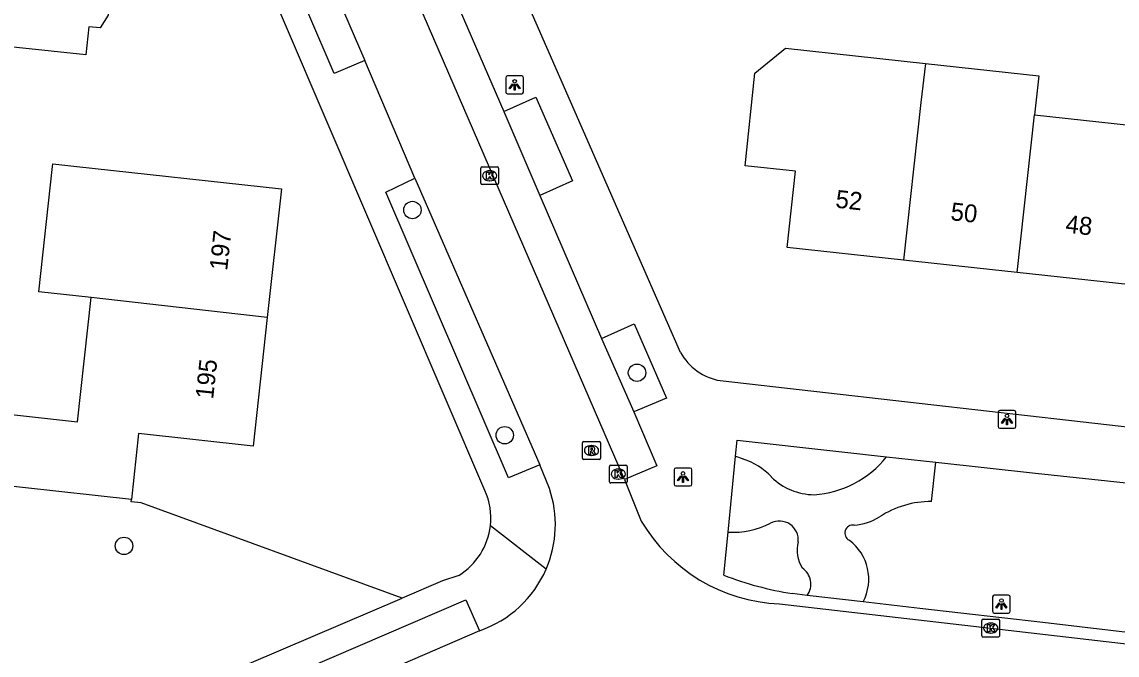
# Model space of a CAD drawing. Extents: x 162026 to 163499, y 387297 to 388169.
# Drawn here: x 162186.6 to 162248.1, y 387665.3 to 387700.8 of the extents above; entities that cross this region are included whole.
import ezdxf

# ---------------------------------------------------------------- set-up
doc = ezdxf.new("R2010")
doc.units = 0
for name, color, linetype in [('IMGEO_Boom', 7, 'Continuous'), ('IMGEO_Groenvoorziening', 7, 'Continuous'), ('IMGEO_Kolk', 7, 'Continuous'), ('IMGEO_Lichtpunt', 7, 'Continuous'), ('IMGEO_Pand', 7, 'Continuous'), ('IMGEO_Pand_nummerreeks', 7, 'Continuous'), ('IMGEO_Parkeervlak_open', 7, 'Continuous'), ('IMGEO_Rijbaan_lokaal_open', 7, 'Continuous'), ('IMGEO_Rioolput', 7, 'Continuous'), ('IMGEO_Voetpad_open', 7, 'Continuous')]:
    doc.layers.add(name, color=color, linetype=linetype)

msp = doc.modelspace()

# ---------------------------------------------------------------- linework, layer by layer
at = {"layer": 'IMGEO_Boom'}
for centre in [(162208.54, 387690.271), (162221.134, 387681.145), (162213.715, 387677.642), (162192.365, 387671.435)]:
    msp.add_circle(centre, 0.489, dxfattribs=at)
at = {"layer": 'IMGEO_Groenvoorziening'}
for points in [[(162226.661, 387676.472), (162227.093, 387676.308)], [(162237.645, 387673.923), (162237.886, 387676.132)], [(162207.963, 387668.505), (162193.335, 387673.844), (162192.769, 387673.906), (162192.784, 387674.045)]]:
    msp.add_lwpolyline(points, dxfattribs=at)
for centre, radius, start, end in [((162225.992, 387672.865), 3.614, 42.32036, 72.25712), ((162230.689, 387679.953), 5.66, 273.7621, 321.55831), ((162231.101, 387677.789), 3.484, 225.61441, 269.32256), ((162237.605, 387668.703), 5.22, 89.55778, 123.40006), ((162233.026, 387675.832), 3.254, 275.04553, 301.60619), ((162226.448, 387677.09), 4.895, 267.54612, 296.37408), ((162229.116, 387671.769), 1.059, 354.00028, 117.81993), ((162233.232, 387672.151), 0.447, 79.75877, 243.37133), ((162231.941, 387671.186), 1.834, 165.07554, 212.6523), ((162231.402, 387669.568), 2.725, 332.2013, 53.24945), ((162229.788, 387669.289), 1.092, 324.68327, 56.09685)]:
    msp.add_arc(centre, radius, start, end, dxfattribs=at)
at = {"layer": 'IMGEO_Kolk'}
for p, q in [((162212.448, 387692.696), (162213.3, 387692.696)), ((162212.373, 387691.77), (162212.373, 387692.622)), ((162212.861, 387692.476), (162212.886, 387692.476)), ((162213.374, 387692.622), (162213.374, 387691.77)), ((162213.3, 387691.696), (162212.448, 387691.696)), ((162212.884, 387691.916), (162212.859, 387691.916)), ((162219.583, 387675.036), (162219.583, 387675.888)), ((162219.658, 387675.962), (162220.51, 387675.962)), ((162220.071, 387675.742), (162220.096, 387675.742)), ((162220.584, 387675.888), (162220.584, 387675.036)), ((162220.51, 387674.962), (162219.658, 387674.962)), ((162220.094, 387675.182), (162220.069, 387675.182)), ((162240.466, 387666.396), (162240.466, 387667.248)), ((162240.541, 387667.322), (162241.393, 387667.322)), ((162240.954, 387667.102), (162240.979, 387667.102)), ((162241.467, 387667.248), (162241.467, 387666.396)), ((162241.393, 387666.322), (162240.541, 387666.322)), ((162240.977, 387666.542), (162240.952, 387666.542))]:
    msp.add_line(p, q, dxfattribs=at)
for points in [[(162212.448, 387692.696), (162213.3, 387692.696)], [(162212.373, 387691.77), (162212.373, 387692.622)], [(162212.694, 387692.396), (162212.817, 387692.396), (162212.817, 387692.245), (162212.947, 387692.396), (162213.111, 387692.396), (162212.965, 387692.245), (162213.118, 387691.996), (162212.966, 387691.996), (162212.881, 387692.16), (162212.817, 387692.093), (162212.817, 387691.996), (162212.694, 387691.996), (162212.694, 387692.396)], [(162213.374, 387692.622), (162213.374, 387691.77)], [(162213.3, 387691.696), (162212.448, 387691.696)], [(162219.583, 387675.036), (162219.583, 387675.888)], [(162219.658, 387675.962), (162220.51, 387675.962)], [(162219.904, 387675.662), (162220.027, 387675.662), (162220.027, 387675.511), (162220.157, 387675.662), (162220.321, 387675.662), (162220.175, 387675.511), (162220.328, 387675.262), (162220.176, 387675.262), (162220.091, 387675.426), (162220.027, 387675.359), (162220.027, 387675.262), (162219.904, 387675.262), (162219.904, 387675.662)], [(162220.584, 387675.888), (162220.584, 387675.036)], [(162220.51, 387674.962), (162219.658, 387674.962)], [(162240.466, 387666.396), (162240.466, 387667.248)], [(162240.541, 387667.322), (162241.393, 387667.322)], [(162240.787, 387667.022), (162240.91, 387667.022), (162240.91, 387666.871), (162241.04, 387667.022), (162241.204, 387667.022), (162241.058, 387666.871), (162241.211, 387666.622), (162241.059, 387666.622), (162240.974, 387666.786), (162240.91, 387666.719), (162240.91, 387666.622), (162240.787, 387666.622), (162240.787, 387667.022)], [(162241.467, 387667.248), (162241.467, 387666.396)], [(162241.393, 387666.322), (162240.541, 387666.322)]]:
    msp.add_lwpolyline(points, dxfattribs=at)
for centre, start, end in [((162212.45, 387692.62), 91.55205, 178.44795), ((162212.45, 387692.62), 91.55205, 178.44795), ((162213.298, 387692.62), 1.55205, 88.44795), ((162213.298, 387692.62), 1.55205, 88.44795), ((162212.45, 387691.772), 181.55205, 268.44795), ((162212.45, 387691.772), 181.55205, 268.44795), ((162213.298, 387691.772), 271.55205, 358.44795), ((162213.298, 387691.772), 271.55205, 358.44795), ((162219.66, 387675.886), 91.55205, 178.44795), ((162219.66, 387675.886), 91.55205, 178.44795), ((162220.508, 387675.886), 1.55205, 88.44795), ((162220.508, 387675.886), 1.55205, 88.44795), ((162219.66, 387675.038), 181.55205, 268.44795), ((162219.66, 387675.038), 181.55205, 268.44795), ((162220.508, 387675.038), 271.55205, 358.44795), ((162220.508, 387675.038), 271.55205, 358.44795), ((162240.543, 387667.246), 91.55205, 178.44795), ((162240.543, 387667.246), 91.55205, 178.44795), ((162241.391, 387667.246), 1.55205, 88.44795), ((162241.391, 387667.246), 1.55205, 88.44795), ((162240.543, 387666.398), 181.55205, 268.44795), ((162240.543, 387666.398), 181.55205, 268.44795), ((162241.391, 387666.398), 271.55205, 358.44795), ((162241.391, 387666.398), 271.55205, 358.44795)]:
    msp.add_arc(centre, 0.0765, start, end, dxfattribs=at)
for centre, major_axis, ratio, start_param, end_param in [((162212.86, 387692.196), (-0.387, 0.002), 0.722429, 4.712389, 7.853982), ((162212.885, 387692.196), (-0.39, 0.002), 0.717154, 1.570796, 4.712389), ((162220.07, 387675.462), (-0.387, 0.002), 0.722429, 4.712389, 7.853982), ((162220.095, 387675.462), (-0.39, 0.002), 0.717154, 1.570796, 4.712389), ((162240.953, 387666.822), (-0.387, 0.002), 0.722429, 4.712389, 7.853982), ((162240.978, 387666.822), (-0.39, 0.002), 0.717154, 1.570796, 4.712389)]:
    msp.add_ellipse(centre, major_axis=major_axis, ratio=ratio, start_param=start_param, end_param=end_param, dxfattribs=at)
at = {"layer": 'IMGEO_Lichtpunt'}
for p, q in [((162213.769, 387697.695), (162213.769, 387696.888)), ((162213.769, 387697.695), (162213.769, 387696.888)), ((162214.671, 387697.79), (162213.863, 387697.79)), ((162214.671, 387697.79), (162213.863, 387697.79)), ((162214.765, 387696.888), (162214.765, 387697.695)), ((162214.765, 387696.888), (162214.765, 387697.695)), ((162213.863, 387696.794), (162214.671, 387696.794)), ((162213.863, 387696.794), (162214.671, 387696.794)), ((162241.382, 387678.932), (162241.382, 387678.125)), ((162241.382, 387678.932), (162241.382, 387678.125)), ((162242.284, 387679.027), (162241.476, 387679.027)), ((162242.284, 387679.027), (162241.476, 387679.027)), ((162242.378, 387678.125), (162242.378, 387678.932)), ((162242.378, 387678.125), (162242.378, 387678.932)), ((162241.476, 387678.031), (162242.284, 387678.031)), ((162241.476, 387678.031), (162242.284, 387678.031)), ((162223.211, 387675.701), (162223.211, 387674.894)), ((162223.211, 387675.701), (162223.211, 387674.894)), ((162224.113, 387675.796), (162223.305, 387675.796)), ((162224.113, 387675.796), (162223.305, 387675.796)), ((162224.207, 387674.894), (162224.207, 387675.701)), ((162224.207, 387674.894), (162224.207, 387675.701)), ((162223.305, 387674.8), (162224.113, 387674.8)), ((162223.305, 387674.8), (162224.113, 387674.8)), ((162241.067, 387668.571), (162241.067, 387667.764)), ((162241.067, 387668.571), (162241.067, 387667.764)), ((162241.969, 387668.666), (162241.161, 387668.666)), ((162241.969, 387668.666), (162241.161, 387668.666)), ((162242.063, 387667.764), (162242.063, 387668.571)), ((162242.063, 387667.764), (162242.063, 387668.571)), ((162241.161, 387667.67), (162241.969, 387667.67)), ((162241.161, 387667.67), (162241.969, 387667.67))]:
    msp.add_line(p, q, dxfattribs=at)
for points in [[(162214.143, 387697.359), (162214.182, 387697.331), (162213.994, 387697.069), (162213.956, 387697.096), (162214.143, 387697.359)], [(162214.245, 387697.311), (162214.292, 387697.311), (162214.292, 387696.989), (162214.245, 387696.989), (162214.245, 387697.311)], [(162214.355, 387697.331), (162214.393, 387697.358), (162214.58, 387697.096), (162214.541, 387697.068), (162214.355, 387697.331)], [(162241.756, 387678.596), (162241.795, 387678.568), (162241.607, 387678.306), (162241.569, 387678.333), (162241.756, 387678.596)], [(162241.858, 387678.548), (162241.905, 387678.548), (162241.905, 387678.226), (162241.858, 387678.226), (162241.858, 387678.548)], [(162241.968, 387678.568), (162242.006, 387678.595), (162242.193, 387678.333), (162242.154, 387678.305), (162241.968, 387678.568)], [(162223.585, 387675.365), (162223.624, 387675.337), (162223.436, 387675.075), (162223.398, 387675.102), (162223.585, 387675.365)], [(162223.687, 387675.317), (162223.734, 387675.317), (162223.734, 387674.995), (162223.687, 387674.995), (162223.687, 387675.317)], [(162223.797, 387675.337), (162223.835, 387675.364), (162224.022, 387675.102), (162223.983, 387675.074), (162223.797, 387675.337)], [(162241.441, 387668.235), (162241.48, 387668.207), (162241.292, 387667.945), (162241.254, 387667.972), (162241.441, 387668.235)], [(162241.543, 387668.187), (162241.59, 387668.187), (162241.59, 387667.865), (162241.543, 387667.865), (162241.543, 387668.187)], [(162241.653, 387668.207), (162241.691, 387668.234), (162241.878, 387667.972), (162241.839, 387667.944), (162241.653, 387668.207)]]:
    msp.add_lwpolyline(points, dxfattribs=at)
for centre in [(162214.268, 387697.493), (162241.881, 387678.73), (162223.71, 387675.499), (162241.566, 387668.369)]:
    msp.add_circle(centre, 0.0994, dxfattribs=at)
for centre, start, end in [((162213.863, 387697.695), 90, 180), ((162213.863, 387697.695), 90, 180), ((162214.671, 387697.695), 0, 90), ((162214.671, 387697.695), 0, 90), ((162213.863, 387696.888), 180, 270), ((162213.863, 387696.888), 180, 270), ((162214.671, 387696.888), 270, 0), ((162214.671, 387696.888), 270, 360), ((162241.476, 387678.932), 90, 180), ((162241.476, 387678.932), 90, 180), ((162242.284, 387678.932), 0, 90), ((162242.284, 387678.932), 0, 90), ((162241.476, 387678.125), 180, 270), ((162241.476, 387678.125), 180, 270), ((162242.284, 387678.125), 270, 0), ((162242.284, 387678.125), 270, 360), ((162223.305, 387675.701), 90, 180), ((162223.305, 387675.701), 90, 180), ((162224.113, 387675.701), 0, 90), ((162224.113, 387675.701), 0, 90), ((162223.305, 387674.894), 180, 270), ((162223.305, 387674.894), 180, 270), ((162224.113, 387674.894), 270, 0), ((162224.113, 387674.894), 270, 360), ((162241.161, 387668.571), 90, 180), ((162241.161, 387668.571), 90, 180), ((162241.969, 387668.571), 0, 90), ((162241.969, 387668.571), 0, 90), ((162241.161, 387667.764), 180, 270), ((162241.161, 387667.764), 180, 270), ((162241.969, 387667.764), 270, 0), ((162241.969, 387667.764), 270, 360)]:
    msp.add_arc(centre, 0.0946, start, end, dxfattribs=at)
at = {"layer": 'IMGEO_Pand'}
for points in [[(162190.985, 387705.945), (162190.912, 387705.271), (162191.534, 387705.204), (162191.824, 387704.398), (162191.479, 387701.207), (162191.023, 387700.482), (162190.402, 387700.549), (162190.231, 387698.968), (162184.373, 387699.601), (162184.059, 387696.699)], [(162236.083, 387687.458), (162229.557, 387688.167), (162230.023, 387692.448), (162227.206, 387692.754), (162227.731, 387697.954), (162229.454, 387699.35), (162237.302, 387698.496)], [(162237.302, 387698.496), (162237.048, 387696.311), (162236.083, 387687.458)], [(162237.302, 387698.496), (162243.659, 387697.803), (162243.421, 387695.619)], [(162242.456, 387686.765), (162243.421, 387695.619)], [(162243.421, 387695.619), (162249.783, 387694.927)], [(162190.52, 387685.365), (162187.589, 387685.686), (162188.358, 387692.719), (162188.373, 387692.857), (162189.557, 387692.728), (162201.189, 387691.456), (162200.401, 387684.245)], [(162242.456, 387686.765), (162236.083, 387687.458)], [(162248.818, 387686.073), (162242.456, 387686.765)], [(162182.577, 387675.161), (162183.011, 387679.133), (162189.758, 387678.395), (162190.52, 387685.365)], [(162200.401, 387684.245), (162190.52, 387685.365)], [(162200.401, 387684.245), (162199.613, 387677.034), (162193.187, 387677.737), (162192.784, 387674.045)], [(162192.784, 387674.045), (162182.577, 387675.161)]]:
    msp.add_lwpolyline(points, dxfattribs=at)
at = {"layer": 'IMGEO_Parkeervlak_open'}
for points in [[(162213.663, 387695.793), (162215.688, 387691.083)], [(162219.135, 387683.064), (162220.958, 387678.949)]]:
    msp.add_lwpolyline(points, dxfattribs=at)
at = {"layer": 'IMGEO_Rijbaan_lokaal_open'}
for points in [[(162220.431, 387675.156), (162200.438, 387721.412)], [(162199.955, 387712.383), (162205.878, 387698.65)], [(162208.682, 387692.051), (162205.878, 387698.65)], [(162208.682, 387692.051), (162215.684, 387675.983)], [(162216.22, 387674.65), (162215.684, 387675.983)], [(162220.431, 387675.156), (162221.374, 387672.827)], [(162229.117, 387668.184), (162240.967, 387666.822), (162251.154, 387665.644)], [(162212.309, 387666.678), (162186.816, 387655.636)]]:
    msp.add_lwpolyline(points, dxfattribs=at)
for centre, radius, start, end in [((162210.265, 387672.628), 6.289, 336.65111, 18.75753), ((162229.504, 387677.607), 9.431, 210.45395, 267.64902), ((162210.262, 387672.628), 6.292, 288.98744, 336.66187)]:
    msp.add_arc(centre, radius, start, end, dxfattribs=at)
at = {"layer": 'IMGEO_Rioolput'}
for p, q in [((162218.079, 387676.358), (162218.079, 387677.21)), ((162218.154, 387677.284), (162219.006, 387677.284)), ((162218.567, 387677.064), (162218.592, 387677.064)), ((162219.08, 387677.21), (162219.08, 387676.358)), ((162219.006, 387676.284), (162218.154, 387676.284)), ((162218.59, 387676.504), (162218.565, 387676.504))]:
    msp.add_line(p, q, dxfattribs=at)
for points in [[(162218.079, 387676.358), (162218.079, 387677.21)], [(162218.154, 387677.284), (162219.006, 387677.284)], [(162218.668, 387676.982), (162218.416, 387676.984), (162218.416, 387676.584)], [(162218.416, 387676.584), (162218.54, 387676.584), (162218.54, 387676.746), (162218.551, 387676.746)], [(162218.594, 387676.903), (162218.54, 387676.903), (162218.54, 387676.822)], [(162218.54, 387676.822), (162218.592, 387676.822)], [(162218.598, 387676.717), (162218.669, 387676.584), (162218.809, 387676.584), (162218.744, 387676.71)], [(162219.08, 387677.21), (162219.08, 387676.358)], [(162219.006, 387676.284), (162218.154, 387676.284)]]:
    msp.add_lwpolyline(points, dxfattribs=at)
for centre, radius, start, end in [((162218.156, 387677.208), 0.0765, 91.55205, 178.44795), ((162218.156, 387677.208), 0.0765, 91.55205, 178.44795), ((162218.55, 387676.693), 0.0533, 26.02933, 88.69889), ((162218.576, 387677.011), 0.19, 274.7715, 282.96867), ((162218.6, 387676.807), 0.0964, 77.00612, 93.18647), ((162218.614, 387676.864), 0.0378, 276.66336, 79.67722), ((162218.667, 387676.872), 0.109, 350.36119, 89.41601), ((162218.665, 387676.872), 0.112, 277.58423, 350.98172), ((162218.649, 387676.657), 0.108, 29.51342, 73.79051), ((162219.004, 387677.208), 0.0765, 1.55205, 88.44795), ((162219.004, 387677.208), 0.0765, 1.55205, 88.44795), ((162218.156, 387676.36), 0.0765, 181.55205, 268.44795), ((162218.156, 387676.36), 0.0765, 181.55205, 268.44795), ((162219.004, 387676.36), 0.0765, 271.55205, 358.44795), ((162219.004, 387676.36), 0.0765, 271.55205, 358.44795)]:
    msp.add_arc(centre, radius, start, end, dxfattribs=at)
for centre, major_axis, ratio, start_param, end_param in [((162218.566, 387676.784), (-0.387, 0.002), 0.722429, 4.712389, 7.853982), ((162218.591, 387676.784), (-0.39, 0.002), 0.717154, 1.570796, 4.712389)]:
    msp.add_ellipse(centre, major_axis=major_axis, ratio=ratio, start_param=start_param, end_param=end_param, dxfattribs=at)
at = {"layer": 'IMGEO_Voetpad_open'}
for points in [[(162212.606, 387674.544), (162190.357, 387726.536), (162184.532, 387739.974), (162167.28, 387741.736)], [(162205.878, 387698.65), (162204.156, 387697.934), (162198.251, 387711.7), (162199.955, 387712.383)], [(162208.525, 387707.663), (162213.663, 387695.793)], [(162223.576, 387682.288), (162214.757, 387702.428)], [(162213.663, 387695.793), (162215.466, 387696.611), (162217.511, 387691.909), (162215.688, 387691.083)], [(162215.684, 387675.983), (162213.935, 387675.258), (162207.043, 387691.272), (162208.682, 387692.051)], [(162215.688, 387691.083), (162219.135, 387683.064)], [(162219.135, 387683.064), (162220.968, 387683.883), (162222.778, 387679.714), (162220.958, 387678.949)], [(162257.309, 387677.108), (162225.798, 387680.701)], [(162220.958, 387678.949), (162222.246, 387675.933), (162220.431, 387675.156)], [(162226.661, 387676.472), (162226.748, 387677.356), (162232.617, 387676.708), (162235.122, 387676.434)], [(162226.238, 387672.2), (162226.661, 387676.472)], [(162235.122, 387676.434), (162237.886, 387676.132)], [(162237.886, 387676.132), (162243.471, 387675.521), (162248.913, 387674.926), (162257.93, 387673.94)], [(162216.039, 387670.135), (162212.913, 387672.568)], [(162225.999, 387669.79), (162226.238, 387672.2)], [(162211.147, 387669.782), (162210.22, 387669.471), (162207.963, 387668.505)], [(162230.679, 387668.658), (162229.841, 387668.755)], [(162185.952, 387659.089), (162207.963, 387668.505)], [(162186.816, 387655.636), (162186.04, 387657.44), (162211.528, 387668.412), (162212.309, 387666.678)], [(162233.812, 387668.297), (162230.679, 387668.658)], [(162257.101, 387665.61), (162248.006, 387666.659), (162243.893, 387667.134), (162236.991, 387667.93), (162233.812, 387668.297)]]:
    msp.add_lwpolyline(points, dxfattribs=at)
for centre, radius, start, end in [((162226.323, 387683.785), 3.128, 208.58458, 260.34495), ((162209.171, 387672.999), 3.766, 353.43608, 24.22616), ((162209.159, 387672.995), 3.778, 301.74944, 353.51067), ((162232.903, 387687.77), 19.259, 248.99378, 260.85213)]:
    msp.add_arc(centre, radius, start, end, dxfattribs=at)

# ---------------------------------------------------------------- texts
at = {"layer": 'IMGEO_Pand_nummerreeks'}
for s, rotation, p in [('52', 353.79593, (162232.229, 387690.412)), ('50', 353.79487, (162238.681, 387689.71)), ('48', 353.79593, (162245.127, 387689.009)), ('197', 83.76361, (162198.15, 387686.845)), ('195', 83.76361, (162197.362, 387679.634))]:
    msp.add_text(s, height=1, rotation=rotation, dxfattribs=at).set_placement(p)

doc.saveas('drawing.dxf')
